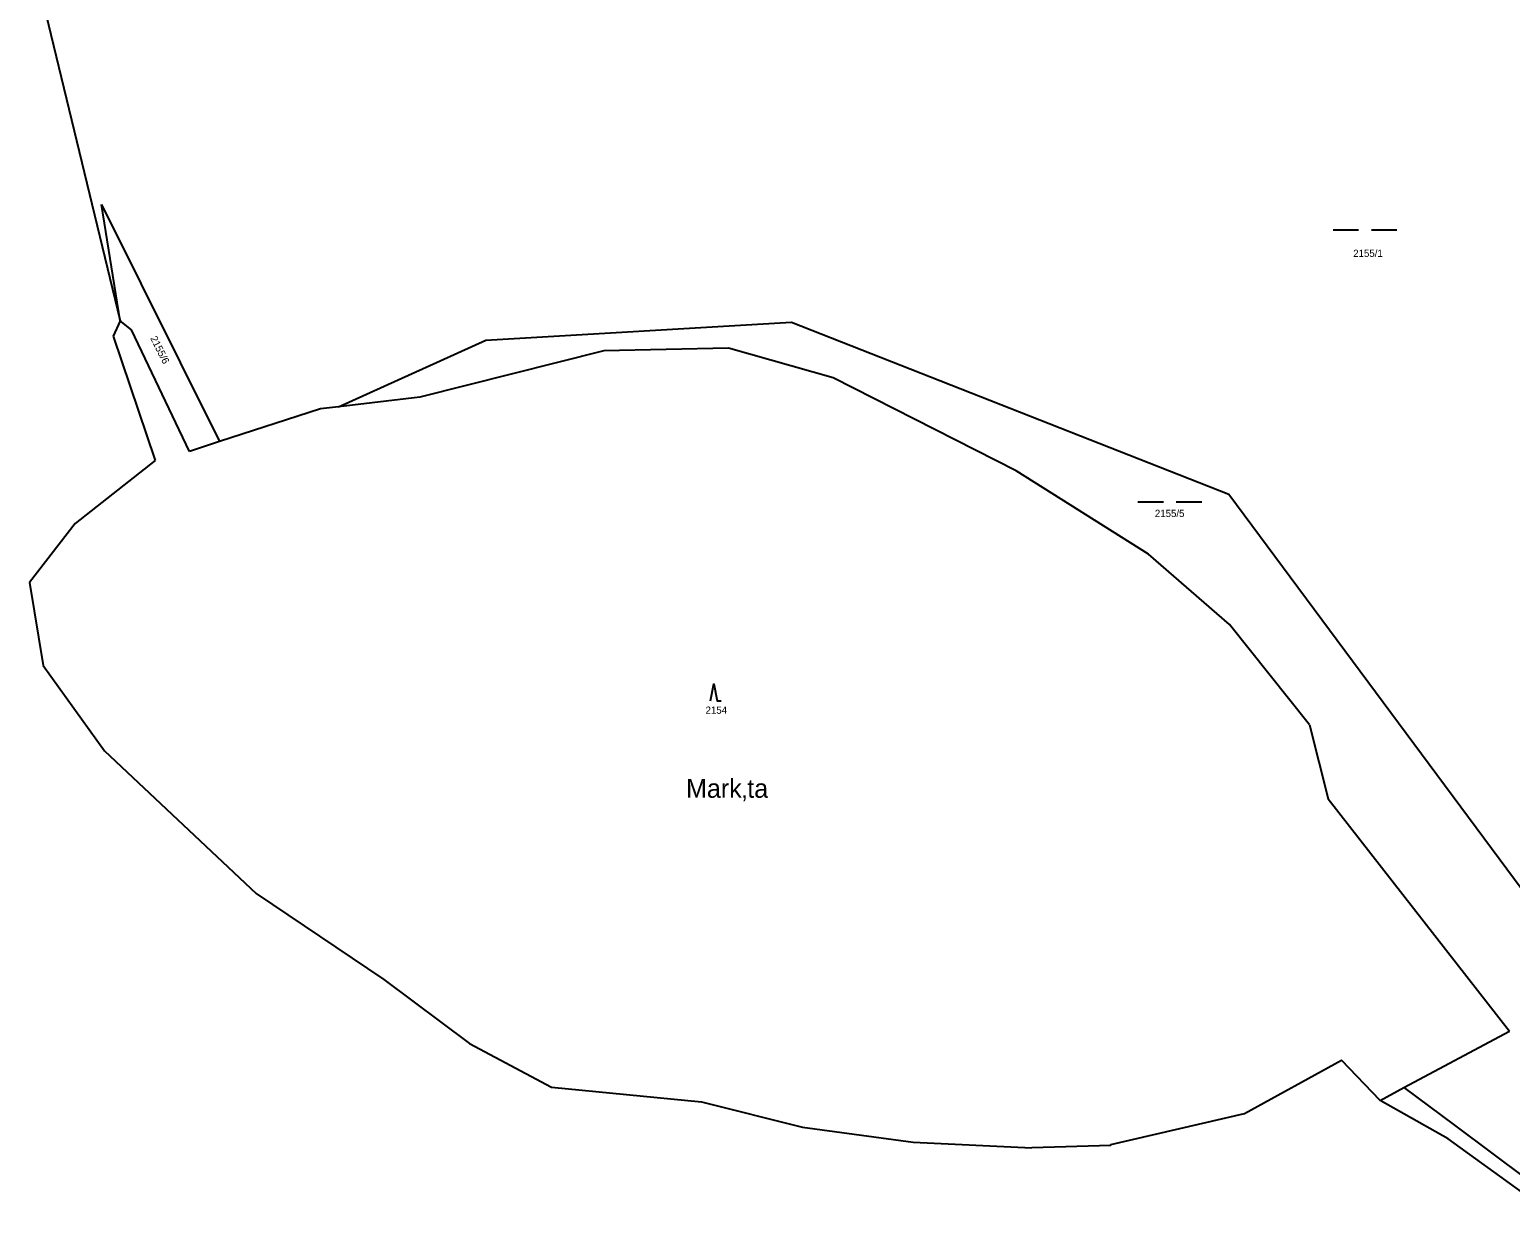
# Model space of a CAD drawing. Extents: x -736345 to -729997, y -1130177 to -1122501.
# Drawn here: x -732788.9 to -732441, y -1128781.9 to -1128503.5 of the extents above; entities that cross this region are included whole.
import ezdxf

# ---------------------------------------------------------------- set-up
doc = ezdxf.new("R2010")
doc.units = 0
for name, color, linetype in [('Vrstva 1', 7, 'Continuous'), ('Vrstva 15', 7, 'Continuous'), ('Vrstva 18', 7, 'Continuous'), ('Vrstva 25', 7, 'Continuous')]:
    doc.layers.add(name, color=color, linetype=linetype)

msp = doc.modelspace()

# ---------------------------------------------------------------- linework, layer by layer
at = {"layer": 'Vrstva 1'}
for points in [[(-732786.91, -1128492.21), (-732767.66, -1128571.88)], [(-732767.66, -1128571.88), (-732772.01, -1128544.53)], [(-732772.01, -1128544.53), (-732744.31, -1128600.31)], [(-732767.66, -1128571.88), (-732769.25, -1128575.54)], [(-732765, -1128574.01), (-732767.66, -1128571.88)], [(-732751.38, -1128602.59), (-732765, -1128574.01)], [(-732681.72, -1128576.42), (-732609.96, -1128572.19)], [(-732609.96, -1128572.19), (-732507.19, -1128612.66)], [(-732769.25, -1128575.54), (-732759.42, -1128604.72)], [(-732716.32, -1128592.12), (-732681.72, -1128576.42)], [(-732624.74, -1128578.32), (-732654.03, -1128578.94)], [(-732600.13, -1128585.3), (-732624.74, -1128578.32)], [(-732654.03, -1128578.94), (-732697.26, -1128589.84)], [(-732557.13, -1128607.2), (-732600.13, -1128585.3)], [(-732716.32, -1128592.12), (-732720.55, -1128592.63)], [(-732697.26, -1128589.84), (-732716.32, -1128592.12)], [(-732720.55, -1128592.63), (-732744.31, -1128600.31)], [(-732744.31, -1128600.31), (-732751.38, -1128602.59)], [(-732759.42, -1128604.72), (-732778.17, -1128619.54)], [(-732526.09, -1128626.79), (-732557.13, -1128607.2)], [(-732507.19, -1128612.66), (-732403.79, -1128752.06)], [(-732778.17, -1128619.54), (-732788.91, -1128633.42)], [(-732507, -1128643.28), (-732526.09, -1128626.79)], [(-732788.91, -1128633.42), (-732785.7, -1128652.91)], [(-732488.24, -1128666.85), (-732507, -1128643.28)], [(-732785.7, -1128652.91), (-732771.31, -1128673)], [(-732488.24, -1128666.85), (-732483.87, -1128684.23)], [(-732771.31, -1128673), (-732735.68, -1128706.52)], [(-732483.87, -1128684.23), (-732441.28, -1128738.83)], [(-732735.68, -1128706.52), (-732705.73, -1128726.75)], [(-732705.73, -1128726.75), (-732685.56, -1128741.77)], [(-732685.56, -1128741.77), (-732666.28, -1128752)], [(-732466.04, -1128752.12), (-732441.28, -1128738.83)], [(-732503.5, -1128758.25), (-732480.69, -1128745.7)], [(-732471.64, -1128755.13), (-732480.69, -1128745.7)], [(-732666.28, -1128752), (-732631.08, -1128755.48)], [(-732471.64, -1128755.13), (-732466.04, -1128752.12)], [(-732466.04, -1128752.12), (-732454.17, -1128760.94)], [(-732631.08, -1128755.48), (-732607.35, -1128761.42)], [(-732455.66, -1128764.15), (-732471.64, -1128755.13)], [(-732534.94, -1128765.51), (-732503.5, -1128758.25)], [(-732607.35, -1128761.42), (-732581.34, -1128764.95)], [(-732454.17, -1128760.94), (-732428.4, -1128780.25)], [(-732581.34, -1128764.95), (-732553.43, -1128766.31)], [(-732534.94, -1128765.77), (-732553.43, -1128766.31)], [(-732534.94, -1128765.77), (-732534.94, -1128765.51)], [(-732429.09, -1128783.39), (-732455.66, -1128764.15)]]:
    msp.add_lwpolyline(points, dxfattribs=at)
at = {"layer": 'Vrstva 25'}
for points in [[(-732482.69, -1128550.53), (-732476.69, -1128550.53)], [(-732473.69, -1128550.53), (-732467.69, -1128550.53)], [(-732528.53, -1128614.47), (-732522.53, -1128614.47)], [(-732519.53, -1128614.47), (-732513.53, -1128614.47)], [(-732628.92, -1128661.21), (-732628.17, -1128657.21), (-732627.42, -1128661.21), (-732626.42, -1128661.21)]]:
    msp.add_lwpolyline(points, dxfattribs=at)

# ---------------------------------------------------------------- texts
at = {"layer": 'Vrstva 15'}
msp.add_text('Mark‚ta', height=4.4, dxfattribs=at).set_placement((-732634.7, -1128684.01))
at = {"layer": 'Vrstva 18'}
for s, p in [('2155/1', (-732477.97, -1128556.89)), ('2155/5', (-732524.56, -1128618.01)), ('2154', (-732630.12, -1128664.27))]:
    msp.add_text(s, height=1.7, dxfattribs=at).set_placement(p)
msp.add_text('2155/6', height=1.7, rotation=296.40236, dxfattribs=at).set_placement((-732760.602, -1128576))

doc.saveas('drawing.dxf')
